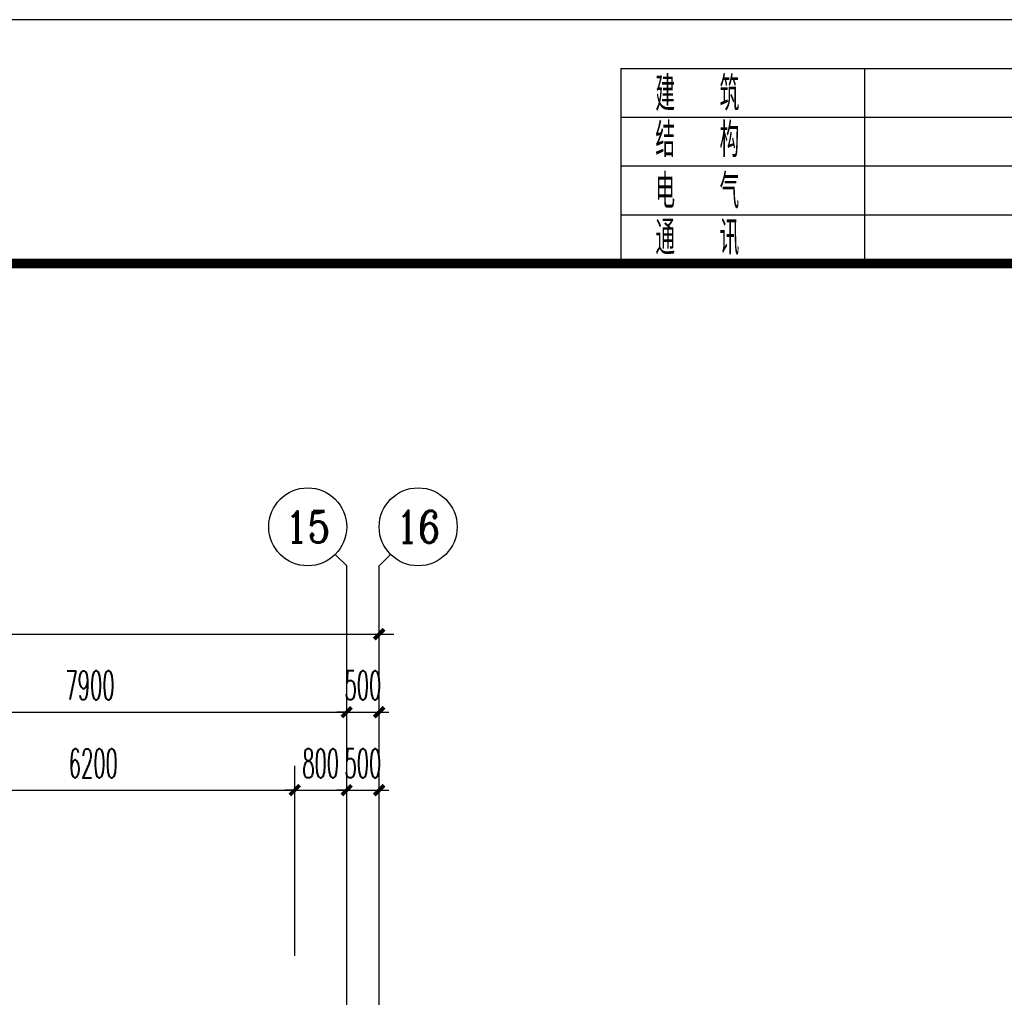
# Model space of a CAD drawing. Extents: x 1779708 to 7299578, y -1121471 to 88434.
# Tile 475 of 656: x 4771585 to 4786737, y -921480 to -906442. Entities that reach past the tile are written whole.
import ezdxf
from ezdxf.enums import TextEntityAlignment as Align

# ---------------------------------------------------------------- set-up
doc = ezdxf.new("R2010")
doc.units = 0
doc.header["$LTSCALE"] = 1000
doc.header["$MEASUREMENT"] = 0
doc.linetypes.add('DOTE', pattern=[2.42, 2, -0.2, 0.02, -0.2])
doc.layers.get('0').update_dxf_attribs({"linetype": 'CONTINUOUS'})
doc.layers.get('Defpoints').update_dxf_attribs({"linetype": 'CONTINUOUS'})
for name, color, linetype in [('AXIS', 3, 'CONTINUOUS'), ('AXIS_TEXT', 7, 'CONTINUOUS'), ('DOTE', 1, 'DOTE'), ('PUB_DIM', 3, 'CONTINUOUS'), ('PUB_TITLE', 4, 'CONTINUOUS'), ('修改', 6, 'CONTINUOUS')]:
    doc.layers.add(name, color=color, linetype=linetype)
doc.styles.add('_TCH_AXIS', font='COMPLEX', dxfattribs={"bigfont": 'GBCBIG'})
doc.styles.add('_TCH_DIM_T3', font='SIMPLEX.shx', dxfattribs={"width": 0.494118, "bigfont": 'GBCBIG.shx'})
doc.styles.add('COMPLEX', font='COMPLEX')
doc.styles.get("Standard").update_dxf_attribs({"font": 'GBENOR', "bigfont": 'GBCBIG'})
doc.dimstyles.new('_TCH_ARCH&&150', dxfattribs={"dimtxt": 446.25, "dimasz": 150, "dimexe": 375, "dimexo": 450, "dimgap": 189.375, "dimtad": 1, "dimdec": 0, "dimzin": 0, "dimdsep": 46, "dimtxsty": '_TCH_DIM_T3', "dimblk": 'ARCHTICK', "dimcen": 0.09, "dimdle": 225, "dimclrt": 7, "dimazin": 2, "dimtfac": 1, "dimtdec": 0, "dimtix": 1, "dimtmove": 2, "dimatfit": 3, "dimfxl": 250, "dimtolj": 1, "dimtzin": 0, "dimarcsym": 0})

# ---------------------------------------------------------------- blocks, each defined once
blk = doc.blocks.new('$titleblk$00000095')
for p, q in [((-150, 20), (-150, 0)), ((-150, 20), (0, 20)), ((-125, 20), (-125, 0)), ((-150, 15), (-75, 15)), ((-150, 10), (-75, 10)), ((-150, 5), (-75, 5))]:
    blk.add_line(p, q)
at = {"width": 0.8}
for s, p in [('建   筑', (-146.45, 15.65)), ('结   构', (-146.45, 10.91)), ('电   气', (-146.45, 5.65)), ('通   讯', (-146.45, 0.88))]:
    blk.add_text(s, height=3.509, dxfattribs=at).set_placement(p)
blk = doc.blocks.new('A$C36B43F05')
at = {"layer": 'PUB_TITLE'}
blk.add_lwpolyline([(0, 0), (126150, 0), (126150, 178350), (0, 178350)], close=True, dxfattribs=at)
at = {"layer": 'PUB_TITLE', "const_width": 150}
blk.add_lwpolyline([(1500, 1500), (124650, 1500), (124650, 174600), (1500, 174600)], close=True, dxfattribs=at)
at = {"layer": 'PUB_TITLE', "xscale": 149.9999994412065, "yscale": 150.0000011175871, "zscale": 149.9999994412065}
blk.add_blockref('$titleblk$00000095', (124650, 174600), dxfattribs=at)
blk = doc.blocks.new('_AXISO')
blk.add_circle((0, 0), 0.5)
at = {"layer": 'AXIS_TEXT', "style": 'COMPLEX', "width": 1.041667}
blk.add_attdef('A', text='', height=0.56, dxfattribs=at).set_placement((-0.25, -0.28), (0.25, -0.28), align=Align.FIT)
blk = doc.blocks.new('_ArchTick')
at = {"color": 0, "linetype": 'ByBlock', "const_width": 0.4}
blk.add_lwpolyline([(-0.5, -0.5), (0.5, 0.5)], dxfattribs=at)
blk = doc.blocks.new('*D6806')
at = {"layer": 'AXIS', "color": 0, "lineweight": -2, "transparency": 16777216}
for p, q in [((9200, 149650), (9200, 154525)), ((84800, 149650), (84800, 154525)), ((8975, 154150), (85025, 154150))]:
    blk.add_line(p, q, dxfattribs=at)
at = {"layer": 'Defpoints', "color": 0, "transparency": 16777216}
for p in [(84800, 154150), (9200, 149200), (84800, 149200)]:
    blk.add_point(p, dxfattribs=at)
at = {"layer": 'AXIS', "color": 0, "lineweight": -2, "transparency": 16777216, "xscale": 150, "yscale": 150, "zscale": 150, "rotation": 180}
blk.add_blockref('_ArchTick', (9200, 154150), dxfattribs=at)
at = {"layer": 'AXIS', "color": 0, "lineweight": -2, "transparency": 16777216, "xscale": 150, "yscale": 150, "zscale": 150}
blk.add_blockref('_ArchTick', (84800, 154150), dxfattribs=at)
at = {"layer": 'AXIS', "color": 7, "transparency": 16777216, "insert": (47000, 154563), "char_height": 446.2, "attachment_point": 5, "style": '_TCH_DIM_T3'}
blk.add_mtext('\\A1;75600', dxfattribs=at)
blk = doc.blocks.new('*D6820')
at = {"layer": 'AXIS', "color": 0, "lineweight": -2, "transparency": 16777216}
for p, q in [((76400, 149650), (76400, 153325)), ((84300, 149650), (84300, 153325)), ((76175, 152950), (84525, 152950))]:
    blk.add_line(p, q, dxfattribs=at)
at = {"layer": 'Defpoints', "color": 0, "transparency": 16777216}
for p in [(84300, 152950), (76400, 149200), (84300, 149200)]:
    blk.add_point(p, dxfattribs=at)
at = {"layer": 'AXIS', "color": 0, "lineweight": -2, "transparency": 16777216, "xscale": 150, "yscale": 150, "zscale": 150, "rotation": 180}
blk.add_blockref('_ArchTick', (76400, 152950), dxfattribs=at)
at = {"layer": 'AXIS', "color": 0, "lineweight": -2, "transparency": 16777216, "xscale": 150, "yscale": 150, "zscale": 150}
blk.add_blockref('_ArchTick', (84300, 152950), dxfattribs=at)
at = {"layer": 'AXIS', "color": 7, "transparency": 16777216, "insert": (80350, 153363), "char_height": 446.2, "attachment_point": 5, "style": '_TCH_DIM_T3'}
blk.add_mtext('\\A1;7900', dxfattribs=at)
blk = doc.blocks.new('*D6821')
at = {"layer": 'AXIS', "color": 0, "lineweight": -2, "transparency": 16777216}
for p, q in [((84300, 149650), (84300, 153325)), ((84800, 149650), (84800, 153325)), ((84300, 152950), (84150, 152950)), ((84300, 152950), (84800, 152950)), ((84800, 152950), (84950, 152950))]:
    blk.add_line(p, q, dxfattribs=at)
at = {"layer": 'Defpoints', "color": 0, "transparency": 16777216}
for p in [(84800, 152950), (84300, 149200), (84800, 149200)]:
    blk.add_point(p, dxfattribs=at)
at = {"layer": 'AXIS', "color": 0, "lineweight": -2, "transparency": 16777216, "xscale": 150, "yscale": 150, "zscale": 150}
blk.add_blockref('_ArchTick', (84300, 152950), dxfattribs=at)
at = {"layer": 'AXIS', "color": 0, "lineweight": -2, "transparency": 16777216, "xscale": 150, "yscale": 150, "zscale": 150, "rotation": 180}
blk.add_blockref('_ArchTick', (84800, 152950), dxfattribs=at)
at = {"layer": 'AXIS', "color": 7, "transparency": 16777216, "insert": (84550, 153363), "char_height": 446.2, "attachment_point": 5, "style": '_TCH_DIM_T3'}
blk.add_mtext('\\A1;500', dxfattribs=at)
blk = doc.blocks.new('*D5479')
at = {"layer": 'Defpoints', "color": 0, "transparency": 16777216}
for p in [(4777117, -918293), (4776617, -921293), (4777117, -921293)]:
    blk.add_point(p, dxfattribs=at)
at = {"layer": 'PUB_DIM', "color": 0, "lineweight": -2, "transparency": 16777216}
for p, q in [((4776617, -920843), (4776617, -917918)), ((4777117, -920843), (4777117, -917918)), ((4776617, -918293), (4776467, -918293)), ((4776617, -918293), (4777117, -918293)), ((4777117, -918293), (4777267, -918293))]:
    blk.add_line(p, q, dxfattribs=at)
at = {"layer": 'PUB_DIM', "color": 0, "lineweight": -2, "transparency": 16777216, "xscale": 150, "yscale": 150, "zscale": 150}
blk.add_blockref('_ArchTick', (4776617, -918293), dxfattribs=at)
at = {"layer": 'PUB_DIM', "color": 0, "lineweight": -2, "transparency": 16777216, "xscale": 150, "yscale": 150, "zscale": 150, "rotation": 180}
blk.add_blockref('_ArchTick', (4777117, -918293), dxfattribs=at)
at = {"layer": 'PUB_DIM', "color": 7, "transparency": 16777216, "insert": (4776867, -917881), "char_height": 446.2, "attachment_point": 5, "style": '_TCH_DIM_T3'}
blk.add_mtext('\\A1;500', dxfattribs=at)
blk = doc.blocks.new('*D5480')
at = {"layer": 'Defpoints', "color": 0, "transparency": 16777216}
for p in [(4776617, -918293), (4775817, -921293), (4776617, -921293)]:
    blk.add_point(p, dxfattribs=at)
at = {"layer": 'PUB_DIM', "color": 0, "lineweight": -2, "transparency": 16777216}
for p, q in [((4775817, -920843), (4775817, -917918)), ((4776617, -920843), (4776617, -917918)), ((4775817, -918293), (4775667, -918293)), ((4775817, -918293), (4776617, -918293)), ((4776617, -918293), (4776767, -918293))]:
    blk.add_line(p, q, dxfattribs=at)
at = {"layer": 'PUB_DIM', "color": 0, "lineweight": -2, "transparency": 16777216, "xscale": 150, "yscale": 150, "zscale": 150}
blk.add_blockref('_ArchTick', (4775817, -918293), dxfattribs=at)
at = {"layer": 'PUB_DIM', "color": 0, "lineweight": -2, "transparency": 16777216, "xscale": 150, "yscale": 150, "zscale": 150, "rotation": 180}
blk.add_blockref('_ArchTick', (4776617, -918293), dxfattribs=at)
at = {"layer": 'PUB_DIM', "color": 7, "transparency": 16777216, "insert": (4776217, -917881), "char_height": 446.2, "attachment_point": 5, "style": '_TCH_DIM_T3'}
blk.add_mtext('\\A1;800', dxfattribs=at)
blk = doc.blocks.new('*D5481')
at = {"layer": 'Defpoints', "color": 0, "transparency": 16777216}
for p in [(4775817, -918293), (4769617, -921293), (4775817, -921293)]:
    blk.add_point(p, dxfattribs=at)
at = {"layer": 'PUB_DIM', "color": 0, "lineweight": -2, "transparency": 16777216}
for p, q in [((4769617, -920843), (4769617, -917918)), ((4775817, -920843), (4775817, -917918)), ((4769392, -918293), (4776042, -918293))]:
    blk.add_line(p, q, dxfattribs=at)
at = {"layer": 'PUB_DIM', "color": 0, "lineweight": -2, "transparency": 16777216, "xscale": 150, "yscale": 150, "zscale": 150, "rotation": 180}
blk.add_blockref('_ArchTick', (4769617, -918293), dxfattribs=at)
at = {"layer": 'PUB_DIM', "color": 0, "lineweight": -2, "transparency": 16777216, "xscale": 150, "yscale": 150, "zscale": 150}
blk.add_blockref('_ArchTick', (4775817, -918293), dxfattribs=at)
at = {"layer": 'PUB_DIM', "color": 7, "transparency": 16777216, "insert": (4772717, -917881), "char_height": 446.2, "attachment_point": 5, "style": '_TCH_DIM_T3'}
blk.add_mtext('\\A1;6200', dxfattribs=at)
blk = doc.blocks.new('A$C159220C3')
at = {"layer": 'AXIS'}
for p, q in [((84124.3, 155375.7), (84300, 155200)), ((84975.7, 155375.7), (84800, 155200)), ((84300, 149200), (84300, 155200)), ((84800, 149200), (84800, 155200))]:
    blk.add_line(p, q, dxfattribs=at)
at = {"layer": 'DOTE'}
for p, q in [((84300, 7200), (84300, 149200)), ((84800, 7200), (84800, 149200))]:
    blk.add_line(p, q, dxfattribs=at)
at = {"layer": 'AXIS'}
ref = blk.add_blockref('_AXISO', (83700, 155800), dxfattribs=dict(at, xscale=1200, yscale=1200, zscale=1200))
ref.add_attrib('A', '15', dxfattribs={"layer": 'AXIS_TEXT', "height": 481.71, "style": '_TCH_AXIS', "width": 1.034483}).set_placement((83355.9, 155559.1), (84044.1, 155559.1), align=Align.FIT)
ref = blk.add_blockref('_AXISO', (85400, 155800), dxfattribs=dict(at, xscale=1200, yscale=1200, zscale=1200))
ref.add_attrib('A', '16', dxfattribs={"layer": 'AXIS_TEXT', "height": 492.67, "style": '_TCH_AXIS'}).set_placement((85059.8, 155553.7), (85740.2, 155553.7), align=Align.FIT)
for p1, p2, distance, picture, middle in [((9200, 149200), (84800, 149200), 4950, '*D6806', (47000, 154562.5)), ((76400, 149200), (84300, 149200), 3750, '*D6820', (80350, 153362.5)), ((84300, 149200), (84800, 149200), 3750, '*D6821', (84550, 153362.5))]:
    dim = blk.add_aligned_dim(p1=p1, p2=p2, distance=distance, dimstyle='_TCH_ARCH&&150', dxfattribs=at)
    dim.commit()
    dim.dimension.update_dxf_attribs({"geometry": picture, "text_midpoint": middle})

msp = doc.modelspace()

# ---------------------------------------------------------------- block references
at = {"layer": '修改'}
for name, p in [('A$C36B43F05', (4678684.8, -1084792.1)), ('A$C159220C3', (4692317.1, -1070043.3))]:
    msp.add_blockref(name, p, dxfattribs=at)

# ---------------------------------------------------------------- dimensions: what is measured, and where the dimension line sits
at = {"layer": 'PUB_DIM'}
for p1, p2, picture, middle in [((4769617.1, -921293.3), (4775817.1, -921293.3), '*D5481', (4772717.1, -917880.8)), ((4775817.1, -921293.3), (4776617.1, -921293.3), '*D5480', (4776217.1, -917880.8)), ((4776617.1, -921293.3), (4777117.1, -921293.3), '*D5479', (4776867.1, -917880.8))]:
    dim = msp.add_aligned_dim(p1=p1, p2=p2, distance=3000, dimstyle='_TCH_ARCH&&150', dxfattribs=at)
    dim.commit()
    dim.dimension.update_dxf_attribs({"geometry": picture, "text_midpoint": middle})

doc.saveas('drawing.dxf')
